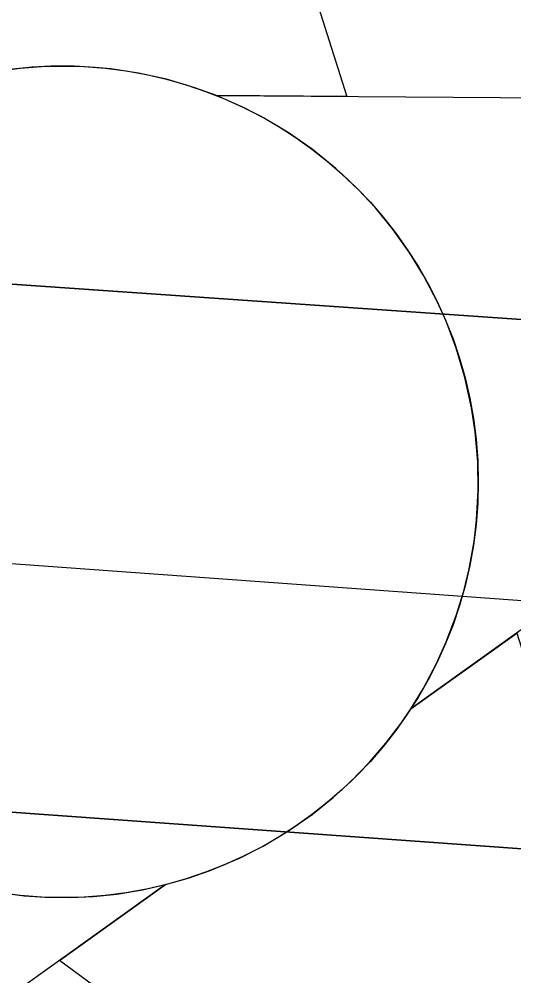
# Model space of a CAD drawing. Extents: x 3329332 to 3367211, y 631066 to 656469.
# Drawn here: x 3337537.1 to 3337573.5, y 648385.2 to 648455.5 of the extents above; entities that cross this region are included whole.
import ezdxf

# ---------------------------------------------------------------- set-up
doc = ezdxf.new("R2010")
doc.units = 0
for name, color, linetype in [('V-CHAN-NAID', 7, 'Continuous'), ('V-RIVR-EDGE', 7, 'Continuous'), ('V-TOPO-DPTH', 7, 'Continuous'), ('V-TOPO-MINR', 7, 'Continuous')]:
    doc.layers.add(name, color=color, linetype=linetype)

msp = doc.modelspace()

# ---------------------------------------------------------------- linework, layer by layer
at = {"layer": 'V-CHAN-NAID'}
for points in [[(3337529.463, 648450.0460000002), (3337519.876, 648450.1140000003), (3337541.002, 648513.5980000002), (3337561.2260000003, 648449.8210000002), (3337551.639, 648449.8890000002), (3337550.062, 648450.4670000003), (3337547.967, 648451.0870000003), (3337545.927, 648451.5380000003), (3337543.8910000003, 648451.8460000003), (3337542.724, 648451.9600000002), (3337541.19, 648452.0410000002), (3337539.468, 648452.0390000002), (3337538.098, 648451.9690000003), (3337536.1920000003, 648451.7680000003), (3337534.826, 648451.5490000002), (3337533.042, 648451.1650000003), (3337531.512, 648450.7450000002), (3337530.48, 648450.4140000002)], [(3337551.639, 648449.8890000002), (3337628.131, 648449.3460000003), (3337565.928, 648404.8240000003), (3337566.839, 648406.3130000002), (3337567.8170000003, 648408.1600000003), (3337568.532, 648409.7450000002), (3337569.271, 648411.7000000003), (3337569.816, 648413.4850000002), (3337570.214, 648415.1240000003), (3337570.575, 648417.1340000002), (3337570.761, 648418.7070000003), (3337570.8850000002, 648420.9130000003), (3337570.855, 648422.9750000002), (3337570.667, 648425.1950000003), (3337570.401, 648426.9530000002), (3337569.91, 648429.1850000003), (3337569.27, 648431.3250000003), (3337568.52, 648433.3070000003), (3337567.872, 648434.7500000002), (3337566.865, 648436.6660000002), (3337565.803, 648438.3880000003), (3337564.589, 648440.0900000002), (3337563.328, 648441.6290000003), (3337562.056, 648442.9950000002), (3337560.424, 648444.5270000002), (3337558.681, 648445.9390000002), (3337556.998, 648447.1160000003), (3337555.111, 648448.2480000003), (3337553.639, 648449.0090000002)], [(3337547.897, 648391.9180000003), (3337485.694, 648347.3960000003), (3337506.8200000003, 648410.8790000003), (3337514.537, 648405.1890000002), (3337515.1720000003, 648404.2250000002), (3337516.555, 648402.3660000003), (3337517.768, 648400.9500000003), (3337519.234, 648399.4470000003), (3337520.623, 648398.1960000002), (3337522.077, 648397.0400000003), (3337523.48, 648396.0530000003), (3337525.1580000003, 648395.0170000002), (3337526.872, 648394.1060000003), (3337528.663, 648393.2950000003), (3337530.109, 648392.7390000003), (3337531.737, 648392.2100000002), (3337533.963, 648391.6460000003), (3337535.495, 648391.3590000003), (3337537.52, 648391.1020000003), (3337539.057, 648390.9980000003), (3337540.918, 648390.9760000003), (3337542.607, 648391.0540000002), (3337544.3170000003, 648391.2300000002), (3337546.219, 648391.5410000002)], [(3337565.928, 648404.8240000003), (3337573.724, 648410.4050000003), (3337593.948, 648346.6280000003), (3337540.1, 648386.3380000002), (3337547.897, 648391.9180000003), (3337549.563, 648392.3940000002), (3337551.1750000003, 648392.9540000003), (3337553.333, 648393.8680000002), (3337555.068, 648394.7520000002), (3337556.934, 648395.8660000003), (3337558.673, 648397.0780000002), (3337560.225, 648398.3230000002), (3337561.512, 648399.4910000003), (3337562.896, 648400.9110000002), (3337564.1, 648402.3130000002), (3337565.219, 648403.7850000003)]]:
    msp.add_lwpolyline(points, close=True, dxfattribs=at)
msp.add_circle((3337540.3490873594, 648421.5112123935), 30.540600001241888, dxfattribs=at)
at = {"layer": 'V-RIVR-EDGE'}
msp.add_spline([(3343636.8271070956, 646843.3989800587), (3343622.1108212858, 646851.5792317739), (3343608.9428611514, 646858.5922459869), (3343596.5399541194, 646861.3375356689), (3343585.2946953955, 646861.7531449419), (3343568.24393458, 646866.8367453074), (3343554.697763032, 646877.7287245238), (3343538.057816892, 646892.1185805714), (3343529.147033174, 646895.6308411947), (3343519.467360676, 646901.8596239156), (3343506.6900779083, 646910.0350810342), (3343488.8790585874, 646921.325408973), (3343476.1027347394, 646929.8886666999), (3343464.099135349, 646937.2866047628), (3343456.7481843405, 646944.2852351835), (3343449.7850339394, 646951.2829066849), (3343444.7484206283, 646953.23437568), (3343437.386921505, 646955.9671994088), (3343424.9830555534, 646958.3246884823), (3343409.480620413, 646962.2410513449), (3343396.697584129, 646968.089704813), (3343383.5277061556, 646974.3271178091), (3343375.7774475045, 646976.6730998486), (3343358.7228510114, 646980.205497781), (3343342.4448146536, 646984.1237784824), (3343324.996664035, 646985.3303316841), (3343315.3045255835, 646986.5177064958), (3343304.843498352, 646990.4216034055), (3343288.9638107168, 646998.60473188), (3343275.4109267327, 647006.7821068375), (3343264.954694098, 647012.6250067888), (3343248.681452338, 647018.4822905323), (3343233.954618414, 647022.3967355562), (3343209.925364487, 647028.2731976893), (3343162.260410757, 647042.3519666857), (3343147.918500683, 647045.1020509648), (3343128.926818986, 647049.4148447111), (3343116.5229530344, 647051.7723337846), (3343106.4526031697, 647056.8386736), (3343102.5793916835, 647058.7872658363), (3343086.688197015, 647062.3167870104), (3343081.258988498, 647062.3302118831), (3343073.506812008, 647063.9005927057), (3343064.593151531, 647066.249451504), (3343053.7481593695, 647071.7055097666), (3343047.940739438, 647075.5978996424), (3343041.7426421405, 647078.3278466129), (3343029.344529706, 647083.0121393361), (3343020.0488221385, 647087.6887607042), (3343006.4940203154, 647095.090534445), (3342971.6236099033, 647107.974257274), (3342951.4790744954, 647116.5557344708), (3342937.1515482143, 647125.1228278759), (3342928.2455590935, 647130.5740915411), (3342903.0586568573, 647138.7802340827), (3342877.487789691, 647148.5385379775), (3342858.8954156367, 647157.5039801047), (3342849.609297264, 647166.0586075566), (3342844.19159578, 647170.7256397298), (3342831.7934833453, 647175.4099324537), (3342823.655424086, 647177.7568734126), (3342803.887182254, 647181.6837843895), (3342796.52568313, 647184.4166081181), (3342787.2309344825, 647189.4810300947), (3342775.609382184, 647194.5512055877), (3342758.944504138, 647198.858245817), (3342732.97337041, 647203.5761007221), (3342721.3451056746, 647205.9316719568), (3342697.703652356, 647211.8071751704), (3342663.989931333, 647221.973416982), (3342635.705418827, 647232.1262339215), (3342620.593661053, 647237.2050396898), (3342601.9840264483, 647239.1900708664), (3342563.6166981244, 647249.3678197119), (3342526.798654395, 647258.7661316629), (3342490.762924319, 647270.8771300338), (3342457.056874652, 647284.1457767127), (3342444.661638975, 647289.9934712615), (3342438.029712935, 647274.1099479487), (3342415.16769651, 647281.5347357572), (3342391.925550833, 647292.0628873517), (3342329.1699355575, 647319.7520755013), (3342295.0780031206, 647333.7972823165), (3342283.068650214, 647338.8684167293), (3342254.791809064, 647352.1236385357), (3342236.19751717, 647360.3134794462), (3342218.3759497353, 647367.3380006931), (3342205.204153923, 647372.7998124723), (3342191.64743426, 647379.4259849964), (3342179.2579521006, 647387.6004831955), (3342172.2852125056, 647390.720148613), (3342149.820585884, 647402.0219835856), (3342116.8997266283, 647419.1667185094), (3342096.3664316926, 647427.3613540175), (3342074.6726116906, 647436.7222681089), (3342056.4594079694, 647442.1965458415), (3342048.7110671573, 647445.3181290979), (3342046.3909759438, 647448.0384868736), (3342044.4577264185, 647450.3700851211), (3342038.2586702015, 647452.712231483), (3342007.6463951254, 647462.4830013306), (3341964.2482070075, 647476.9390228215), (3341952.242689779, 647483.5613596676), (3341946.042674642, 647485.5157054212), (3341937.125178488, 647486.313361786), (3341928.594524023, 647486.7222586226), (3341922.397385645, 647489.8400062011), (3341906.513862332, 647496.4719322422), (3341894.505468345, 647501.9308672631), (3341878.2379801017, 647510.1149546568), (3341870.0932084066, 647509.7472913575), (3341856.9137412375, 647512.1066982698), (3341848.000080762, 647514.4555570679), (3341827.073231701, 647520.324347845), (3341821.2638939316, 647523.4411365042), (3341814.6789549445, 647526.5598430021), (3341810.025347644, 647526.571350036), (3341806.5332243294, 647525.8043790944), (3341795.289883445, 647526.9955895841), (3341774.7450814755, 647530.5366177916), (3341748.7854547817, 647539.9080799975), (3341739.1000287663, 647543.8100590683), (3341723.2049984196, 647545.7883778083), (3341703.4377155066, 647550.1030893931), (3341688.708963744, 647553.2419331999), (3341675.143613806, 647556.3779002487), (3341665.0684693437, 647559.505237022), (3341655.7785152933, 647566.5086620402), (3341650.35985489, 647570.787893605), (3341641.0583938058, 647573.1377113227), (3341619.3521078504, 647577.4572175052), (3341603.0731125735, 647580.9876975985), (3341588.7244900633, 647581.0231776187), (3341577.8641551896, 647580.2744261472), (3341570.499779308, 647581.843848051), (3341563.913881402, 647584.5747539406), (3341550.35620282, 647590.8131258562), (3341537.182489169, 647595.4993364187), (3341511.9936690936, 647602.9298777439), (3341494.1644303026, 647606.8519941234), (3341474.01126462, 647611.9432658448), (3341452.3126500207, 647619.3651768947), (3341435.647771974, 647623.672217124), (3341426.7293169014, 647624.0820728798), (3341409.6747204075, 647627.6144708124), (3341399.593822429, 647628.4150039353), (3341382.156219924, 647633.887363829), (3341364.3346524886, 647640.9118850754), (3341355.4209920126, 647643.2607438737), (3341344.179568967, 647645.2275555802), (3341336.034797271, 647644.8598922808), (3341320.5266086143, 647646.449451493), (3341290.677468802, 647651.176895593), (3341274.0145085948, 647656.2595370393), (3341268.5862589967, 647656.6607625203), (3341256.951281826, 647656.301729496), (3341232.5255970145, 647658.6889450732), (3341211.979836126, 647661.842172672), (3341186.0144559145, 647668.8868312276), (3341159.6564804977, 647673.9934456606), (3341146.4731776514, 647674.8016501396), (3341117.007043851, 647677.589132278), (3341103.433063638, 647677.2348938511), (3341097.616054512, 647677.2492776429), (3341091.8028810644, 647678.8148638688), (3341087.9296695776, 647680.7634561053), (3341085.2198599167, 647682.7091715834), (3341079.7954459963, 647684.661599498), (3341055.366884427, 647685.8854132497), (3341036.3684902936, 647687.4836027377), (3341024.7306363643, 647685.9611678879), (3341011.1547383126, 647684.8313282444), (3340999.5255146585, 647686.7990988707), (3340985.1855224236, 647690.3247843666), (3340953.8005228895, 647701.2608738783), (3340935.5930726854, 647709.0619552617), (3340923.584678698, 647714.5208902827), (3340917.0016575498, 647718.4151979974), (3340910.7968478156, 647718.4305407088), (3340908.0793667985, 647717.2738513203), (3340903.8135601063, 647717.2843994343), (3340894.5092222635, 647718.4708153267), (3340882.4893212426, 647719.2761430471), (3340860.789747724, 647726.3102534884), (3340855.75697009, 647729.812924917), (3340851.89047104, 647734.4761214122), (3340848.4060190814, 647736.811555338), (3340842.5909277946, 647737.6015403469), (3340826.314809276, 647742.2954222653), (3340811.5946877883, 647748.9244715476), (3340794.9432346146, 647758.6607202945), (3340781.396104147, 647769.1648989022), (3340774.827466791, 647778.8762157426), (3340770.949460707, 647778.8858049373), (3340766.3035247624, 647781.9997168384), (3340765.154506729, 647787.8196027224), (3340765.1631370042, 647791.3098081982), (3340761.6815618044, 647794.8086439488), (3340748.8985255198, 647800.6572974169), (3340736.8843780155, 647803.7894287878), (3340725.2589900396, 647807.3084018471), (3340719.4477344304, 647809.6495892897), (3340716.353959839, 647813.1474661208), (3340707.8348124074, 647818.2099702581), (3340686.534546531, 647829.8967290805), (3340660.9655972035, 647840.4306341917), (3340654.377781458, 647842.3859388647), (3340636.5533372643, 647848.2470582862), (3340626.477233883, 647850.986594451), (3340619.1090223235, 647851.0048139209), (3340608.2458106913, 647849.0926606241), (3340603.203443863, 647848.7173259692), (3340600.494593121, 647851.0508420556), (3340597.786701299, 647853.7721587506), (3340589.6467242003, 647855.343498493), (3340581.5086649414, 647857.6904394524), (3340569.1143881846, 647863.9259346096), (3340561.3708419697, 647868.9865209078), (3340557.892143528, 647873.6487584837), (3340534.6413675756, 647880.686704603), (3340500.541763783, 647891.6295065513), (3340470.702213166, 647900.2349567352), (3340445.522023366, 647911.1557035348), (3340419.5623966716, 647920.5271657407), (3340404.067632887, 647927.5459334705), (3340372.685510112, 647939.6454248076), (3340342.4696659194, 647952.9054412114), (3340306.057642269, 647969.6710058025), (3340282.828921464, 647985.6283659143), (3340275.0940055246, 647994.1791576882), (3340268.900702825, 647998.8481077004), (3340258.823640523, 648001.199843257), (3340240.223595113, 648007.0628805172), (3340208.8366777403, 648017.2233688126), (3340162.736351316, 648036.7275106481), (3340150.3468691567, 648044.9020088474), (3340132.923650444, 648056.1913778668), (3340120.1463676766, 648064.3668349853), (3340103.8769615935, 648071.7753211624), (3340062.4148997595, 648085.063146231), (3340020.562160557, 648097.1885283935), (3340008.159253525, 648099.9338180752), (3339970.575197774, 648113.2120539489), (3339931.446652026, 648129.2087297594), (3339889.974042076, 648138.2307481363), (3339851.5961656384, 648144.1426902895), (3339826.794187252, 648151.1844720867), (3339779.131151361, 648166.0388423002), (3339750.4607560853, 648176.9682193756), (3339726.4410913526, 648186.7226875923), (3339710.1716852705, 648194.1311737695), (3339698.5520508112, 648199.9769504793), (3339684.9905365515, 648204.6641199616), (3339657.470118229, 648210.1614117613), (3339640.4049736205, 648209.4280030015), (3339598.1414197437, 648212.2471294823), (3339566.358071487, 648218.9183712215), (3339519.0713291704, 648229.118175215), (3339492.7200661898, 648236.9393939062), (3339468.307806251, 648244.7558180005), (3339451.6400514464, 648247.899456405), (3339423.72320224, 648249.9075016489), (3339391.1489100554, 648250.3758514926), (3339356.2621980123, 648256.6669639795), (3339323.3125711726, 648262.1776806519), (3339267.0929899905, 648266.970331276), (3339191.493926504, 648276.0767345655), (3339142.6492693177, 648283.5657699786), (3339080.627062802, 648294.1898135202), (3339050.0051985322, 648300.0825772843), (3339012.788806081, 648305.2160414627), (3338936.4160592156, 648315.0999638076), (3338861.5935558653, 648324.5922498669), (3338841.0430003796, 648325.8064744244), (3338779.400923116, 648333.3271541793), (3338716.984203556, 648341.237552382), (3338619.6702238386, 648351.1732563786), (3338573.9260536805, 648357.879019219), (3338540.2008256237, 648363.3916537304), (3338502.213626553, 648370.4660387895), (3338454.128268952, 648371.3605460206), (3338406.04578811, 648373.4184550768), (3338372.6958947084, 648373.8887227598), (3338327.7215722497, 648378.2657641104), (3338302.9100046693, 648381.4295398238), (3338283.518056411, 648380.7018845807), (3338273.82495904, 648381.5014587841), (3338260.6522043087, 648386.5754699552), (3338248.6428514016, 648391.646604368), (3338238.5715426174, 648396.3251435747), (3338223.4501956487, 648397.5259432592), (3338149.397539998, 648404.6895078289), (3338106.754815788, 648410.9997987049), (3338090.4815740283, 648416.8570824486), (3338075.7662471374, 648425.4251347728), (3338068.017906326, 648428.5467180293), (3338061.041331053, 648430.1151810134), (3338050.188667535, 648432.4688344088), (3338042.0563617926, 648437.1425790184), (3338023.077146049, 648446.4967806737), (3338014.178828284, 648455.0504492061), (3338009.5482350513, 648464.3691708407), (3338008.012375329, 648470.5778162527), (3338005.6980376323, 648475.6249776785), (3338000.2832129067, 648481.4554116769), (3337993.311432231, 648484.962877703), (3337977.799407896, 648485.0012344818), (3337963.842421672, 648486.5869580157), (3337952.2227872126, 648492.4327347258), (3337934.79860958, 648503.3343031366), (3337924.3558018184, 648514.6064116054), (3337915.4689910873, 648527.8136874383), (3337906.963268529, 648538.3054000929), (3337897.6704377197, 648544.1454232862), (3337885.6534134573, 648546.1141528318), (3337868.6055294, 648552.3611550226), (3337833.747584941, 648570.2862857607), (3337831.4265348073, 648572.6188429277), (3337828.3413904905, 648579.6069252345), (3337825.256246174, 648586.595007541), (3337821.7775477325, 648591.257245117), (3337805.128012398, 648601.7690950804), (3337772.198522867, 648615.4236245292), (3337745.0716586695, 648623.2467610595), (3337725.3043757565, 648627.561472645), (3337697.3971157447, 648633.4475239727), (3337655.9264236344, 648643.2451435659), (3337633.050982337, 648645.2407228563), (3337587.683105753, 648647.2919194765), (3337530.6735395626, 648646.2694788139), (3337482.1965456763, 648645.6137425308), (3337469.4000845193, 648646.0331874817), (3337459.3258989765, 648649.5483248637), (3337449.6337605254, 648650.7356996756), (3337425.977923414, 648650.7941937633), (3337387.1921090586, 648648.5632820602), (3337346.0785321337, 648645.9503232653), (3337294.491462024, 648642.1998534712), (3337235.915350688, 648634.9764387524), (3337203.720228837, 648631.9536242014), (3337180.834239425, 648629.6833967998), (3337120.3162482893, 648621.3013748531), (3337079.5770471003, 648613.2582486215), (3337041.950798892, 648609.4732577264), (3337018.288249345, 648606.8171475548), (3336982.5914149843, 648599.1493559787), (3336951.5549003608, 648594.1846616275), (3336908.505197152, 648592.7398992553), (3336875.1648929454, 648597.088173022), (3336858.1045429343, 648598.2937673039), (3336851.1308444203, 648601.025632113), (3336844.931788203, 648603.367778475), (3336839.116696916, 648604.1577634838), (3336830.97288414, 648604.1779007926), (3336822.0457987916, 648601.0975510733), (3336811.5607985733, 648595.3064327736), (3336803.0243905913, 648593.38852596), (3336796.0430207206, 648593.017985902), (3336789.068363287, 648595.3620501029), (3336779.3743069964, 648595.773823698), (3336757.2572063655, 648590.787074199), (3336729.690759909, 648577.6699367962), (3336702.1377383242, 648569.9820079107), (3336685.851071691, 648570.4100831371), (3336673.8330885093, 648571.991012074), (3336663.7483548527, 648571.2403427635), (3336652.882266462, 648568.1647876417), (3336636.9603863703, 648559.2846893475), (3336627.2586587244, 648556.5940580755), (3336614.4593208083, 648555.8501012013), (3336584.9759264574, 648551.6571723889), (3336546.1862764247, 648547.8750582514), (3336510.1064360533, 648542.1472286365), (3336477.9017250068, 648535.2464080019), (3336448.4029879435, 648524.8486694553), (3336423.931274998, 648508.6214558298), (3336410.7115332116, 648494.6932371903), (3336400.5932373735, 648480.3695465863), (3336397.4630238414, 648469.1310002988), (3336394.711021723, 648454.0134890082), (3336388.0781367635, 648437.7421650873), (3336381.4500464, 648423.409844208), (3336375.9901524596, 648411.0136496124), (3336372.482686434, 648404.0418689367), (3336364.323530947, 648397.8571965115), (3336361.2134547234, 648394.762463), (3336359.6555398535, 648392.0516944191), (3336357.7011941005, 648385.8516792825), (3336351.0903642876, 648378.4997693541), (3336344.851033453, 648364.5542901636), (3336339.7981185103, 648359.9131488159), (3336331.2597926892, 648357.2196407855), (3336326.2116723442, 648354.5175024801), (3336319.2197543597, 648349.8811557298), (3336309.8904846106, 648340.9847558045), (3336302.5136427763, 648337.5127697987), (3336295.1348831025, 648333.2651825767), (3336286.9699740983, 648324.753706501), (3336280.3696924, 648321.6676032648), (3336267.1739236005, 648317.4343998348), (3336257.8667089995, 648317.457413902), (3336251.6618992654, 648317.4727566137), (3336242.352766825, 648316.7201694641), (3336231.4924319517, 648315.9714179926), (3336219.8584136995, 648316.0001855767), (3336194.6504152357, 648315.6747147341), (3336165.5749588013, 648319.6246397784), (3336148.122013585, 648318.8921899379), (3336131.0530332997, 648316.6075787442), (3336112.040255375, 648312.3887591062), (3336101.9488092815, 648308.9234855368), (3336086.414729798, 648300.0424283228), (3336075.546723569, 648296.1912719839), (3336060.4167463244, 648293.9018661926), (3336047.620285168, 648294.3213111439), (3336032.5056506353, 648298.2367150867), (3336021.6558638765, 648301.7537703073), (3336016.2304910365, 648303.3183976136), (3336006.536434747, 648303.7301712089), (3335978.6195855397, 648305.7382164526), (3335940.2158182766, 648301.1795421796), (3335891.725399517, 648295.0945973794), (3335848.668024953, 648290.5474301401), (3335790.1091741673, 648290.304426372), (3335753.2671574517, 648290.0077231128), (3335726.4993262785, 648286.1958824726), (3335694.691046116, 648282.7843083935), (3335674.8959545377, 648275.8528023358), (3335659.375299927, 648272.4009536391), (3335636.485474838, 648268.5795238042), (3335620.5808552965, 648266.6798364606), (3335591.8816924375, 648265.9751952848), (3335557.760033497, 648267.9985832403), (3335544.1870122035, 648268.0321454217), (3335523.2429025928, 648266.920525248), (3335504.6208020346, 648263.8641485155), (3335489.879584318, 648261.9615844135), (3335466.2323774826, 648265.5102839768), (3335442.1868219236, 648264.7941357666), (3335411.550573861, 648264.8698904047), (3335377.8042495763, 648261.8509115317), (3335309.145322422, 648254.6524287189), (3335266.481501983, 648252.4311062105), (3335243.9861899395, 648251.3233217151), (3335220.7162355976, 648250.6052556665), (3335202.4953605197, 648252.9771285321), (3335190.085741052, 648253.0078139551), (3335171.0777577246, 648250.7279973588), (3335140.040284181, 648245.3755023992), (3335097.7364556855, 648231.9070033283), (3335079.888997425, 648228.4609081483), (3335074.8475895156, 648228.4733741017), (3335068.641820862, 648228.100916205), (3335061.6614099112, 648228.1181767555), (3335052.348441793, 648225.8143871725), (3335042.2617902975, 648224.2881166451), (3335032.1655496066, 648218.883840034), (3335022.075062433, 648215.8063670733), (3335003.0651612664, 648212.7509492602), (3334965.832467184, 648211.2918030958), (3334950.711120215, 648212.4926027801), (3334915.8148189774, 648214.905709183), (3334852.211683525, 648213.5117695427), (3334793.257360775, 648210.1673198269), (3334744.7774901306, 648208.3481817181), (3334710.648159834, 648207.2691648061), (3334677.2905950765, 648204.6370276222), (3334638.509575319, 648204.3451189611), (3334608.649887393, 648204.8067563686), (3334566.769339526, 648205.6859208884), (3334543.1135024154, 648205.7444149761), (3334524.8839970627, 648204.6260823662), (3334499.6721629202, 648202.7494090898), (3334450.4205267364, 648202.4833912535), (3334410.477064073, 648202.5821599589), (3334380.228616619, 648202.6569556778), (3334353.8668055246, 648206.2123676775), (3334344.5576730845, 648205.4597805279), (3334325.5516075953, 648203.9555651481), (3334283.271752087, 648200.1820812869), (3334254.566835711, 648197.1506364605), (3334219.268350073, 648193.7476926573), (3334183.2000167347, 648192.6734703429), (3334158.3779010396, 648191.5714393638), (3334149.457528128, 648191.205693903), (3334137.0402373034, 648188.1339744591), (3334128.501911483, 648185.440466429), (3334111.044171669, 648182.7690135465), (3334081.563654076, 648179.7394865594), (3334057.1293389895, 648178.636496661), (3334040.8436312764, 648179.4523724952), (3334029.993844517, 648182.969427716), (3334019.911028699, 648182.9943596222), (3333987.3213938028, 648177.2578997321), (3333955.1224362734, 648172.6838827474), (3333933.013006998, 648170.799538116), (3333908.970328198, 648171.2467917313), (3333889.5831745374, 648172.4581395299), (3333868.256058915, 648173.2864813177), (3333818.617581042, 648173.4092230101), (3333772.0776723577, 648171.973090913), (3333733.678699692, 648169.3534196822), (3333687.913433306, 648167.5275691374), (3333647.9594225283, 648163.3605311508), (3333617.3135852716, 648159.5582797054), (3333590.539041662, 648153.0318348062), (3333562.604931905, 648148.059469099), (3333531.5645816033, 648141.5435723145), (3333511.0063547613, 648139.6553920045), (3333488.8978844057, 648138.1588479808), (3333475.711704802, 648137.8036506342), (3333461.743211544, 648134.7357668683), (3333439.4028820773, 648130.067855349)], degree=3, dxfattribs=at)
at = {"layer": 'V-TOPO-DPTH'}
for points in [[(3335212.9425310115, 648195.8910651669), (3335907.904999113, 648239.6758739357), (3335933.4311348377, 648241.4887770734), (3335958.932925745, 648243.5728878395), (3335984.398199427, 648246.0638100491), (3336009.839128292, 648248.825939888), (3336927.815536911, 648470.5854002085), (3336955.280466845, 648472.8535309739), (3336982.7720334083, 648474.4389676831), (3337919.727413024, 648409.4825739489)], [(3335212.9425310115, 648195.8910651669), (3335907.904999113, 648239.6758739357), (3335933.4311348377, 648241.4887770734), (3335958.932925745, 648243.5728878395), (3335984.398199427, 648246.0638100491), (3336009.839128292, 648248.825939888), (3336927.815536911, 648470.5854002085), (3336955.280466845, 648472.8535309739), (3336982.7720334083, 648474.4389676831), (3337919.727413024, 648409.4825739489)], [(3337960.645975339, 648366.7676333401), (3336978.1150619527, 648437.3655455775), (3336969.8345856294, 648437.2056710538), (3336961.5545102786, 648436.8559501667), (3335986.891319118, 648204.1119143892), (3335972.6480958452, 648202.2560522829), (3335958.3982936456, 648200.4533913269), (3335944.138623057, 648198.7305320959), (3335929.872373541, 648197.0608740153), (3335915.6087992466, 648195.371798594), (3335901.355369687, 648193.6036410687), (3335887.117157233, 648191.7168603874), (3335169.9632897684, 648106.1360422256)], [(3335169.9632897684, 648106.1360422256), (3335887.117157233, 648191.7168603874), (3335901.355369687, 648193.6036410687), (3335915.6087992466, 648195.371798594), (3335929.872373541, 648197.0608740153), (3335944.138623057, 648198.7305320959), (3335958.3982936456, 648200.4533913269), (3335972.6480958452, 648202.2560522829), (3335986.891319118, 648204.1119143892), (3336961.5545102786, 648436.8559501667), (3336969.8345856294, 648437.2056710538), (3336978.1150619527, 648437.3655455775), (3337960.645975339, 648366.7676333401)]]:
    msp.add_lwpolyline(points, dxfattribs=at)
at = {"layer": 'V-TOPO-MINR'}
for points in [[(3337919.727413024, 648409.4825739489), (3336982.7720334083, 648474.4389676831), (3336955.280466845, 648472.8535309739), (3336927.815536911, 648470.5854002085), (3336009.839128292, 648248.825939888), (3335984.398199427, 648246.0638100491), (3335958.932925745, 648243.5728878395), (3335933.4311348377, 648241.4887770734), (3335907.904999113, 648239.6758739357), (3335212.9425310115, 648195.8910651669)], [(3337937.56495484, 648386.6698406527), (3337013.3624604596, 648453.0603778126), (3336996.7374011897, 648453.4443934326), (3336980.1196383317, 648453.4335567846), (3336963.512820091, 648452.8304417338), (3336946.913298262, 648451.8324744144), (3336028.853156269, 648231.9964801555), (3335993.770001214, 648227.9274252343), (3335958.658593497, 648224.1352854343), (3335923.5048067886, 648220.7585183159), (3335888.322767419, 648217.6586663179), (3335697.9879357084, 648202.0218346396), (3335638.006520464, 648196.9397775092)], [(3337960.645975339, 648366.7676333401), (3336978.1150619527, 648437.3655455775), (3336969.8345856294, 648437.2056710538), (3336961.5545102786, 648436.8559501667), (3335986.891319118, 648204.1119143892), (3335972.6480958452, 648202.2560522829), (3335958.3982936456, 648200.4533913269), (3335944.138623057, 648198.7305320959), (3335929.872373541, 648197.0608740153), (3335915.6087992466, 648195.371798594), (3335901.355369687, 648193.6036410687), (3335887.117157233, 648191.7168603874), (3335169.9632897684, 648106.1360422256)]]:
    msp.add_lwpolyline(points, dxfattribs=at)

doc.saveas('drawing.dxf')
